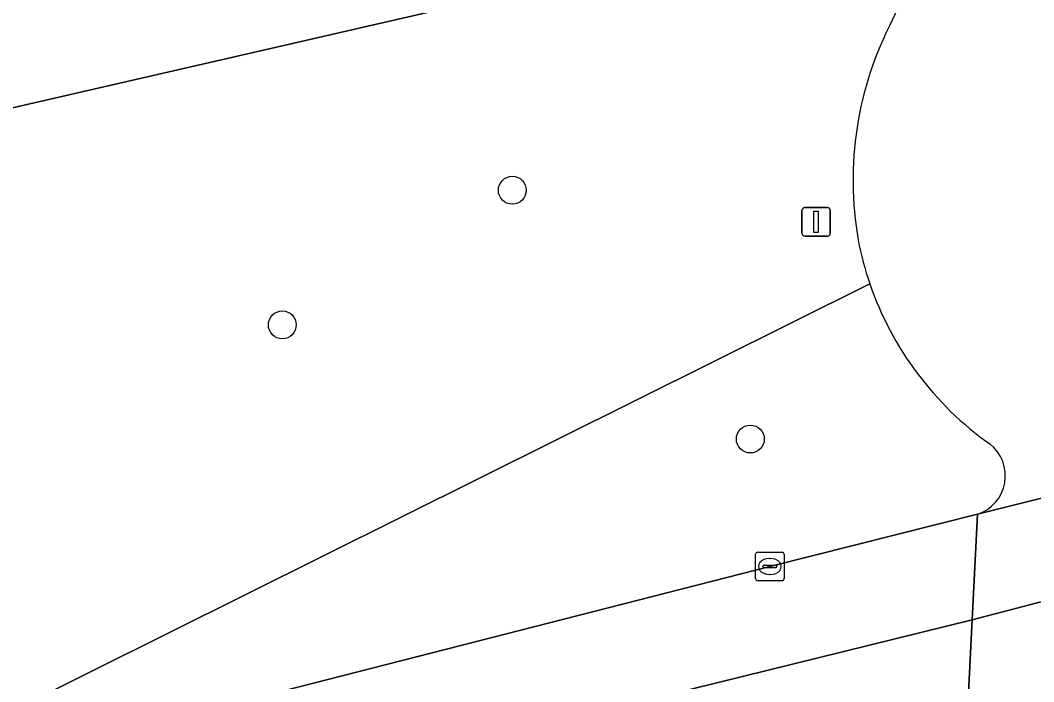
# Model space of a CAD drawing. Extents: x 161477 to 163040, y 383680 to 384871.
# Drawn here: x 162576.06 to 162611.58, y 384115.81 to 384139 of the extents above; entities that cross this region are included whole.
import ezdxf

# ---------------------------------------------------------------- set-up
doc = ezdxf.new("R2010")
doc.units = 0
for name, color, linetype in [('IMGEO_Berm_groen', 7, 'Continuous'), ('IMGEO_Boom', 7, 'Continuous'), ('IMGEO_Groenvoorziening', 7, 'Continuous'), ('IMGEO_Kolk', 7, 'Continuous'), ('IMGEO_Rijbaan_lokaal_gesloten', 7, 'Continuous'), ('IMGEO_Verkeersbordpaal', 7, 'Continuous')]:
    doc.layers.add(name, color=color, linetype=linetype)

msp = doc.modelspace()

# ---------------------------------------------------------------- linework, layer by layer
at = {"layer": 'IMGEO_Berm_groen'}
for points in [[(162607.497, 384143.316), (162602.118, 384141.989), (162574.198, 384135.568), (162500, 384119.907), (162459.611, 384111.698), (162386.673, 384097.29), (162366.382, 384093.59), (162322.876, 384086.258), (162294.377, 384081.777)], [(162542.23, 384106.474), (162552.451, 384108.269), (162562.353, 384110.296), (162570.302, 384112.064), (162605.832, 384129.762)]]:
    msp.add_lwpolyline(points, dxfattribs=at)
for centre, radius, start, end in [((162614.501, 384135.706), 8.542, 133.6729, 157.3219), ((162617.398, 384133.38), 12.155, 152.4656, 189.8946), ((162616.703, 384133.489), 11.493, 191.0272, 198.9242)]:
    msp.add_arc(centre, radius, start, end, dxfattribs=at)
at = {"layer": 'IMGEO_Boom'}
for centre in [(162593.304, 384133.04), (162585.245, 384128.32), (162601.645, 384124.317)]:
    msp.add_circle(centre, 0.489, dxfattribs=at)
at = {"layer": 'IMGEO_Groenvoorziening'}
msp.add_lwpolyline([(162605.832, 384129.762), (162570.302, 384112.064), (162582.678, 384114.817), (162602.378, 384119.861), (162609.604, 384121.678)], dxfattribs=at)
for centre, radius, start, end in [((162616.647, 384133.477), 11.436, 198.9586, 234.693), ((162609.161, 384123.028), 1.42, 288.1644, 51.8806)]:
    msp.add_arc(centre, radius, start, end, dxfattribs=at)
at = {"layer": 'IMGEO_Kolk'}
for p, q in [((162601.829, 384119.424), (162601.829, 384120.276)), ((162601.904, 384120.35), (162602.756, 384120.35)), ((162602.317, 384120.13), (162602.342, 384120.13)), ((162602.83, 384120.276), (162602.83, 384119.424)), ((162602.088, 384119.844), (162602.088, 384119.856)), ((162602.526, 384119.807), (162602.128, 384119.807)), ((162602.131, 384119.893), (162602.529, 384119.893)), ((162602.572, 384119.856), (162602.572, 384119.844)), ((162602.756, 384119.35), (162601.904, 384119.35)), ((162602.34, 384119.57), (162602.315, 384119.57))]:
    msp.add_line(p, q, dxfattribs=at)
for points in [[(162601.829, 384119.424), (162601.829, 384120.276)], [(162601.904, 384120.35), (162602.756, 384120.35)], [(162602.83, 384120.276), (162602.83, 384119.424)], [(162602.756, 384119.35), (162601.904, 384119.35)]]:
    msp.add_lwpolyline(points, dxfattribs=at)
for centre, radius, start, end in [((162601.906, 384120.274), 0.0765, 91.552, 178.448), ((162601.906, 384120.274), 0.0765, 91.552, 178.448), ((162602.754, 384120.274), 0.0765, 1.552, 88.448), ((162602.754, 384120.274), 0.0765, 1.552, 88.448), ((162602.128, 384119.853), 0.0403, 85.8775, 175.7526), ((162602.125, 384119.843), 0.0366, 178.938, 274.7102), ((162602.529, 384119.85), 0.043, 264.8664, 352.4533), ((162602.533, 384119.855), 0.0386, 1.7309, 96.639), ((162601.906, 384119.426), 0.0765, 181.552, 268.448), ((162601.906, 384119.426), 0.0765, 181.552, 268.448), ((162602.754, 384119.426), 0.0765, 271.552, 358.448), ((162602.754, 384119.426), 0.0765, 271.552, 358.448)]:
    msp.add_arc(centre, radius, start, end, dxfattribs=at)
for centre, major_axis, ratio, start_param, end_param in [((162602.316, 384119.85), (-0.387, 0.002), 0.722429, 4.712389, 7.853982), ((162602.341, 384119.85), (-0.39, 0.002), 0.717154, 1.570796, 4.712389)]:
    msp.add_ellipse(centre, major_axis=major_axis, ratio=ratio, start_param=start_param, end_param=end_param, dxfattribs=at)
at = {"layer": 'IMGEO_Rijbaan_lokaal_gesloten'}
for points in [[(162837.879, 384180.597), (162833.796, 384184.545), (162811.896, 384183.719), (162790.535, 384176.153), (162766.949, 384166.808), (162738.69, 384156.795), (162712.879, 384147.672), (162675.719, 384136.324), (162642.12, 384126.533), (162609.421, 384117.982), (162609.236, 384114.248), (162669.934, 384130.761), (162722.002, 384147.227), (162768.062, 384163.915), (162811.674, 384179.936)], [(162523.472, 384100.182), (162541.672, 384102.783), (162554.672, 384105.134), (162566.872, 384107.635), (162574.422, 384109.336), (162609.421, 384117.982), (162609.604, 384121.678), (162602.378, 384119.861), (162582.678, 384114.817), (162570.302, 384112.064), (162562.353, 384110.296), (162552.451, 384108.269), (162542.23, 384106.474), (162518.729, 384102.971), (162500, 384100.675), (162391.371, 384087.519), (162295.197, 384075.687), (162278.569, 384073.661), (162247.846, 384069.907), (162248.391, 384066.39), (162263.747, 384068.271), (162307.132, 384073.594), (162328.972, 384076.274), (162436.622, 384089.378)]]:
    msp.add_lwpolyline(points, close=True, dxfattribs=at)
for points in [[(162698.674, 384146.845), (162684.249, 384142.419), (162683.95, 384142.327), (162675.824, 384139.822), (162653.097, 384133.241), (162630.84, 384127.269), (162624.316, 384125.348), (162609.604, 384121.678), (162609.421, 384117.982), (162642.12, 384126.533), (162675.719, 384136.324), (162712.879, 384147.672)], [(162500, 384119.907), (162574.198, 384135.568), (162602.118, 384141.989), (162607.497, 384143.316), (162608.384, 384143.559), (162608.331, 384143.752), (162607.601, 384146.968), (162599.996, 384145.048), (162584.249, 384141.448), (162547.356, 384133.497), (162498.917, 384123.296)], [(162609.604, 384121.678), (162624.316, 384125.348)], [(162500, 384093.468), (162534.962, 384097.975), (162553.921, 384101.256), (162563.733, 384103.254), (162583.97, 384107.926), (162598.182, 384111.443), (162604.892, 384113.129), (162609.236, 384114.248), (162609.421, 384117.982), (162574.422, 384109.336), (162566.872, 384107.635), (162554.672, 384105.134), (162541.672, 384102.783), (162523.472, 384100.182), (162436.622, 384089.378)]]:
    msp.add_lwpolyline(points, dxfattribs=at)
for centre, radius, start, end in [((162614.501, 384135.706), 8.542, 133.6729, 157.3219), ((162617.398, 384133.38), 12.155, 152.4656, 189.8946), ((162616.703, 384133.489), 11.493, 191.0272, 198.9242), ((162616.647, 384133.477), 11.436, 198.9586, 234.693), ((162609.161, 384123.028), 1.42, 288.1644, 51.8806)]:
    msp.add_arc(centre, radius, start, end, dxfattribs=at)
at = {"layer": 'IMGEO_Verkeersbordpaal'}
for p, q in [((162603.455, 384131.53), (162603.455, 384132.33)), ((162603.455, 384132.33), (162603.455, 384131.53)), ((162603.555, 384132.43), (162604.345, 384132.43)), ((162604.345, 384132.43), (162603.555, 384132.43)), ((162604.445, 384132.33), (162604.445, 384131.53)), ((162604.445, 384131.53), (162604.445, 384132.33)), ((162604.345, 384131.43), (162603.555, 384131.43)), ((162603.555, 384131.43), (162604.345, 384131.43))]:
    msp.add_line(p, q, dxfattribs=at)
msp.add_lwpolyline([(162603.875, 384132.305), (162604.025, 384132.305), (162604.025, 384131.555), (162603.875, 384131.555), (162603.875, 384132.305)], dxfattribs=at)
for centre, start, end in [((162603.555, 384132.33), 90, 180), ((162603.555, 384132.33), 90, 180), ((162604.345, 384132.33), 0, 90), ((162604.345, 384132.33), 360, 90), ((162603.555, 384131.53), 180, 270), ((162603.555, 384131.53), 180, 270), ((162604.345, 384131.53), 270, 0), ((162604.345, 384131.53), 270, 0)]:
    msp.add_arc(centre, 0.1, start, end, dxfattribs=at)

doc.saveas('drawing.dxf')
